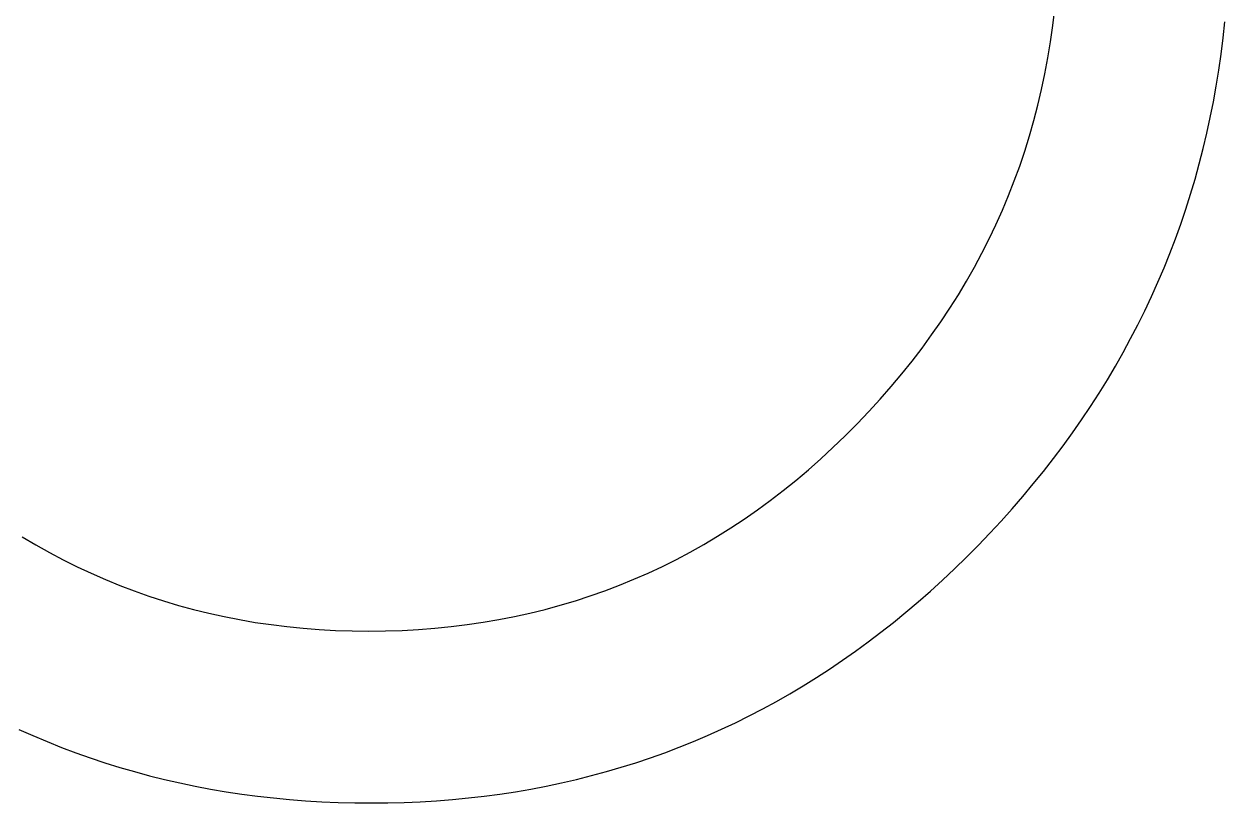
# Model space of a CAD drawing. Extents: x 99958 to 100176, y 99935 to 100011.
# Drawn here: x 100094.39304 to 100094.43963, y 100001.76909 to 100001.79929 of the extents above; entities that cross this region are included whole.
import ezdxf

# ---------------------------------------------------------------- set-up
doc = ezdxf.new("R2010")
doc.units = 0
doc.layers.add('TR_SN_ConstructionSigns', color=7, linetype='Continuous')

msp = doc.modelspace()

# ---------------------------------------------------------------- linework, layer by layer
at = {"layer": 'TR_SN_ConstructionSigns'}
for p, q in [((100094.43295, 100001.799223), (100094.433025, 100001.799856)), ((100094.439563, 100001.798746), (100094.439631, 100001.799376)), ((100094.432862, 100001.798596), (100094.43295, 100001.799223)), ((100094.432761, 100001.797974), (100094.432862, 100001.798596)), ((100094.439484, 100001.79812), (100094.439563, 100001.798746)), ((100094.432645, 100001.797358), (100094.432761, 100001.797974)), ((100094.439394, 100001.797498), (100094.439484, 100001.79812)), ((100094.439293, 100001.796881), (100094.439394, 100001.797498)), ((100094.432517, 100001.796747), (100094.432645, 100001.797358)), ((100094.432374, 100001.796142), (100094.432517, 100001.796747)), ((100094.439183, 100001.796269), (100094.439293, 100001.796881)), ((100094.432218, 100001.795543), (100094.432374, 100001.796142)), ((100094.439061, 100001.795661), (100094.439183, 100001.796269)), ((100094.438929, 100001.795058), (100094.439061, 100001.795661)), ((100094.432049, 100001.79495), (100094.432218, 100001.795543)), ((100094.431866, 100001.794362), (100094.432049, 100001.79495)), ((100094.438787, 100001.794459), (100094.438929, 100001.795058)), ((100094.431669, 100001.793779), (100094.431866, 100001.794362)), ((100094.438633, 100001.793865), (100094.438787, 100001.794459)), ((100094.431459, 100001.793203), (100094.431669, 100001.793779)), ((100094.43847, 100001.793275), (100094.438633, 100001.793865)), ((100094.438295, 100001.79269), (100094.43847, 100001.793275)), ((100094.431236, 100001.792632), (100094.431459, 100001.793203)), ((100094.430998, 100001.792066), (100094.431236, 100001.792632)), ((100094.438111, 100001.792109), (100094.438295, 100001.79269)), ((100094.430748, 100001.791506), (100094.430998, 100001.792066)), ((100094.437915, 100001.791533), (100094.438111, 100001.792109)), ((100094.430483, 100001.790952), (100094.430748, 100001.791506)), ((100094.437709, 100001.790962), (100094.437915, 100001.791533)), ((100094.430205, 100001.790404), (100094.430483, 100001.790952)), ((100094.437493, 100001.790395), (100094.437709, 100001.790962)), ((100094.429914, 100001.789861), (100094.430205, 100001.790404)), ((100094.437266, 100001.789832), (100094.437493, 100001.790395)), ((100094.429609, 100001.789323), (100094.429914, 100001.789861)), ((100094.437028, 100001.789275), (100094.437266, 100001.789832)), ((100094.42929, 100001.788792), (100094.429609, 100001.789323)), ((100094.43678, 100001.788721), (100094.437028, 100001.789275)), ((100094.428958, 100001.788266), (100094.42929, 100001.788792)), ((100094.436521, 100001.788173), (100094.43678, 100001.788721)), ((100094.428613, 100001.787745), (100094.428958, 100001.788266)), ((100094.436252, 100001.787629), (100094.436521, 100001.788173)), ((100094.428253, 100001.78723), (100094.428613, 100001.787745)), ((100094.427881, 100001.786721), (100094.428253, 100001.78723)), ((100094.435972, 100001.787089), (100094.436252, 100001.787629)), ((100094.427494, 100001.786218), (100094.427881, 100001.786721)), ((100094.435681, 100001.786554), (100094.435972, 100001.787089)), ((100094.43538, 100001.786023), (100094.435681, 100001.786554)), ((100094.427094, 100001.78572), (100094.427494, 100001.786218)), ((100094.435069, 100001.785497), (100094.43538, 100001.786023)), ((100094.426681, 100001.785228), (100094.427094, 100001.78572)), ((100094.434747, 100001.784976), (100094.435069, 100001.785497)), ((100094.426254, 100001.784741), (100094.426681, 100001.785228)), ((100094.434414, 100001.784459), (100094.434747, 100001.784976)), ((100094.425813, 100001.78426), (100094.426254, 100001.784741)), ((100094.434071, 100001.783947), (100094.434414, 100001.784459)), ((100094.425359, 100001.783784), (100094.425813, 100001.78426)), ((100094.433717, 100001.783439), (100094.434071, 100001.783947)), ((100094.424896, 100001.783319), (100094.425359, 100001.783784)), ((100094.424426, 100001.782867), (100094.424896, 100001.783319)), ((100094.433353, 100001.782936), (100094.433717, 100001.783439)), ((100094.423951, 100001.782429), (100094.424426, 100001.782867)), ((100094.432978, 100001.782437), (100094.433353, 100001.782936)), ((100094.42347, 100001.782005), (100094.423951, 100001.782429)), ((100094.432592, 100001.781943), (100094.432978, 100001.782437)), ((100094.422492, 100001.781199), (100094.422984, 100001.781595)), ((100094.422984, 100001.781595), (100094.42347, 100001.782005)), ((100094.432196, 100001.781454), (100094.432592, 100001.781943)), ((100094.421994, 100001.780817), (100094.422492, 100001.781199)), ((100094.431789, 100001.780969), (100094.432196, 100001.781454)), ((100094.421491, 100001.780449), (100094.421994, 100001.780817)), ((100094.431372, 100001.780488), (100094.431789, 100001.780969)), ((100094.420982, 100001.780094), (100094.421491, 100001.780449)), ((100094.430945, 100001.780012), (100094.431372, 100001.780488)), ((100094.419947, 100001.779427), (100094.420467, 100001.779754)), ((100094.420467, 100001.779754), (100094.420982, 100001.780094)), ((100094.430506, 100001.779541), (100094.430945, 100001.780012)), ((100094.392973, 100001.779411), (100094.393497, 100001.779099)), ((100094.419421, 100001.779114), (100094.419947, 100001.779427)), ((100094.430057, 100001.779074), (100094.430506, 100001.779541)), ((100094.393497, 100001.779099), (100094.394027, 100001.778802)), ((100094.394027, 100001.778802), (100094.394562, 100001.778518)), ((100094.418352, 100001.778531), (100094.418889, 100001.778816)), ((100094.418889, 100001.778816), (100094.419421, 100001.779114)), ((100094.429601, 100001.778615), (100094.430057, 100001.779074)), ((100094.394562, 100001.778518), (100094.395102, 100001.778248)), ((100094.417809, 100001.77826), (100094.418352, 100001.778531)), ((100094.42914, 100001.778167), (100094.429601, 100001.778615)), ((100094.395102, 100001.778248), (100094.395648, 100001.777992)), ((100094.395648, 100001.777992), (100094.3962, 100001.77775)), ((100094.416706, 100001.777759), (100094.41726, 100001.778002)), ((100094.41726, 100001.778002), (100094.417809, 100001.77826)), ((100094.428675, 100001.777729), (100094.42914, 100001.778167)), ((100094.3962, 100001.77775), (100094.396757, 100001.777522)), ((100094.396757, 100001.777522), (100094.397319, 100001.777308)), ((100094.41558, 100001.777314), (100094.416146, 100001.77753)), ((100094.416146, 100001.77753), (100094.416706, 100001.777759)), ((100094.428206, 100001.777303), (100094.428675, 100001.777729)), ((100094.397319, 100001.777308), (100094.397887, 100001.777107)), ((100094.397887, 100001.777107), (100094.398461, 100001.77692)), ((100094.414432, 100001.776925), (100094.415009, 100001.777113)), ((100094.415009, 100001.777113), (100094.41558, 100001.777314)), ((100094.427732, 100001.776887), (100094.428206, 100001.777303)), ((100094.398461, 100001.77692), (100094.39904, 100001.776747)), ((100094.39904, 100001.776747), (100094.399624, 100001.776588)), ((100094.399624, 100001.776588), (100094.400214, 100001.776443)), ((100094.412667, 100001.776446), (100094.413261, 100001.776592)), ((100094.413261, 100001.776592), (100094.413849, 100001.776752)), ((100094.413849, 100001.776752), (100094.414432, 100001.776925)), ((100094.426772, 100001.776087), (100094.427254, 100001.776482)), ((100094.427254, 100001.776482), (100094.427732, 100001.776887)), ((100094.400214, 100001.776443), (100094.400809, 100001.776311)), ((100094.400809, 100001.776311), (100094.40141, 100001.776194)), ((100094.40141, 100001.776194), (100094.402017, 100001.77609)), ((100094.402017, 100001.77609), (100094.402629, 100001.776)), ((100094.410234, 100001.776001), (100094.410851, 100001.776091)), ((100094.410851, 100001.776091), (100094.411462, 100001.776196)), ((100094.411462, 100001.776196), (100094.412067, 100001.776314)), ((100094.412067, 100001.776314), (100094.412667, 100001.776446)), ((100094.426285, 100001.775704), (100094.426772, 100001.776087)), ((100094.402629, 100001.776), (100094.403246, 100001.775924)), ((100094.403246, 100001.775924), (100094.403869, 100001.775862)), ((100094.403869, 100001.775862), (100094.404497, 100001.775813)), ((100094.404497, 100001.775813), (100094.405131, 100001.775779)), ((100094.405131, 100001.775779), (100094.40577, 100001.775758)), ((100094.40577, 100001.775758), (100094.406415, 100001.775751)), ((100094.406415, 100001.775751), (100094.407066, 100001.775758)), ((100094.407066, 100001.775758), (100094.407711, 100001.775779)), ((100094.407711, 100001.775779), (100094.40835, 100001.775813)), ((100094.40835, 100001.775813), (100094.408984, 100001.775862)), ((100094.408984, 100001.775862), (100094.409612, 100001.775925)), ((100094.409612, 100001.775925), (100094.410234, 100001.776001)), ((100094.425794, 100001.775331), (100094.426285, 100001.775704)), ((100094.425299, 100001.774969), (100094.425794, 100001.775331)), ((100094.424295, 100001.774278), (100094.424799, 100001.774618)), ((100094.424799, 100001.774618), (100094.425299, 100001.774969)), ((100094.423787, 100001.773949), (100094.424295, 100001.774278)), ((100094.423274, 100001.77363), (100094.423787, 100001.773949)), ((100094.422235, 100001.773025), (100094.422757, 100001.773322)), ((100094.422757, 100001.773322), (100094.423274, 100001.77363)), ((100094.421709, 100001.772739), (100094.422235, 100001.773025)), ((100094.420645, 100001.772199), (100094.421179, 100001.772463)), ((100094.421179, 100001.772463), (100094.421709, 100001.772739)), ((100094.392846, 100001.77194), (100094.393391, 100001.771697)), ((100094.419563, 100001.771702), (100094.420106, 100001.771945)), ((100094.420106, 100001.771945), (100094.420645, 100001.772199)), ((100094.393391, 100001.771697), (100094.393941, 100001.771465)), ((100094.393941, 100001.771465), (100094.394495, 100001.771244)), ((100094.418464, 100001.771248), (100094.419015, 100001.771469)), ((100094.419015, 100001.771469), (100094.419563, 100001.771702)), ((100094.394495, 100001.771244), (100094.395054, 100001.771034)), ((100094.395054, 100001.771034), (100094.395617, 100001.770834)), ((100094.417347, 100001.770837), (100094.417907, 100001.771037)), ((100094.417907, 100001.771037), (100094.418464, 100001.771248)), ((100094.395617, 100001.770834), (100094.396185, 100001.770646)), ((100094.396185, 100001.770646), (100094.396757, 100001.770468)), ((100094.396757, 100001.770468), (100094.397333, 100001.770301)), ((100094.415639, 100001.770303), (100094.416213, 100001.77047)), ((100094.416213, 100001.77047), (100094.416782, 100001.770648)), ((100094.416782, 100001.770648), (100094.417347, 100001.770837)), ((100094.397333, 100001.770301), (100094.397914, 100001.770144)), ((100094.397914, 100001.770144), (100094.3985, 100001.769999)), ((100094.3985, 100001.769999), (100094.39909, 100001.769864)), ((100094.413893, 100001.769865), (100094.414479, 100001.77)), ((100094.414479, 100001.77), (100094.415061, 100001.770146)), ((100094.415061, 100001.770146), (100094.415639, 100001.770303)), ((100094.39909, 100001.769864), (100094.399684, 100001.76974)), ((100094.399684, 100001.76974), (100094.400283, 100001.769627)), ((100094.400283, 100001.769627), (100094.400886, 100001.769524)), ((100094.400886, 100001.769524), (100094.401494, 100001.769433)), ((100094.411503, 100001.769433), (100094.412107, 100001.769525)), ((100094.412107, 100001.769525), (100094.412706, 100001.769628)), ((100094.412706, 100001.769628), (100094.413302, 100001.769741)), ((100094.413302, 100001.769741), (100094.413893, 100001.769865)), ((100094.401494, 100001.769433), (100094.402106, 100001.769352)), ((100094.402106, 100001.769352), (100094.402722, 100001.769282)), ((100094.402722, 100001.769282), (100094.403343, 100001.769222)), ((100094.403343, 100001.769222), (100094.403969, 100001.769174)), ((100094.403969, 100001.769174), (100094.404599, 100001.769136)), ((100094.404599, 100001.769136), (100094.405233, 100001.769109)), ((100094.405233, 100001.769109), (100094.405872, 100001.769093)), ((100094.405872, 100001.769093), (100094.406515, 100001.769088)), ((100094.406515, 100001.769088), (100094.407154, 100001.769093)), ((100094.407154, 100001.769093), (100094.407788, 100001.769109)), ((100094.407788, 100001.769109), (100094.408418, 100001.769136)), ((100094.408418, 100001.769136), (100094.409044, 100001.769174)), ((100094.409044, 100001.769174), (100094.409665, 100001.769223)), ((100094.409665, 100001.769223), (100094.410282, 100001.769282)), ((100094.410282, 100001.769282), (100094.410895, 100001.769352)), ((100094.410895, 100001.769352), (100094.411503, 100001.769433))]:
    msp.add_line(p, q, dxfattribs=at)

doc.saveas('drawing.dxf')
